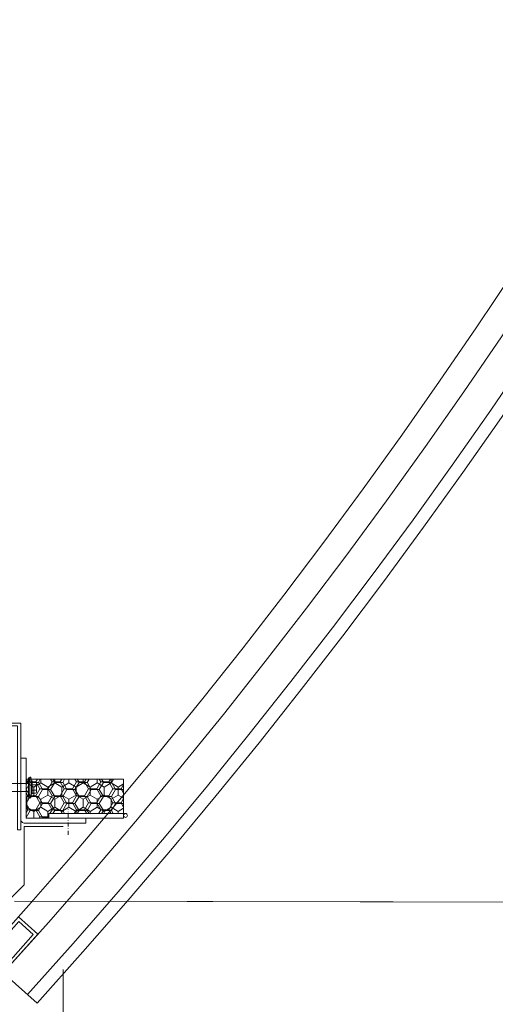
# Model space of a CAD drawing. Header units: millimetres. Extents: x -916886 to 3713765, y -2985421 to 1675785.
# Tile 87 of 656: x -42413 to -42047, y 88093 to 88851. Entities that reach past the tile are written whole.
import ezdxf

# ---------------------------------------------------------------- set-up
doc = ezdxf.new("R2010")
doc.units = ezdxf.units.MM
doc.linetypes.add('DASHDOT', pattern=[25.4, 12.7, -6.35, 0, -6.35])
for name, color, linetype, lineweight in [('A99_N_kce-pohl', 1, 'Continuous', 9), ('A99_N_kce-rez-sil', 6, 'Continuous', 18), ('A99_N_kce-rez-ten', 1, 'Continuous', 9), ('A99_N_kce-rez-ten @ 200 VP1', 1, 'Continuous', 9), ('A99_N_kce-rez-ten @ 200 VP10', 1, 'Continuous', 9), ('A99_N_kce-rez-ten @ 200 VP11', 1, 'Continuous', 9), ('A99_N_kce-rez-ten @ 200 VP12', 1, 'Continuous', 9), ('A99_N_kce-rez-ten @ 200 VP13', 1, 'Continuous', 9), ('A99_N_kce-rez-ten @ 200 VP14', 1, 'Continuous', 9), ('A99_N_kce-rez-ten @ 200 VP15', 1, 'Continuous', 9), ('A99_N_kce-rez-ten @ 200 VP16', 1, 'Continuous', 9), ('A99_N_kce-rez-ten @ 200 VP17', 1, 'Continuous', 9), ('A99_N_kce-rez-ten @ 200 VP18', 1, 'Continuous', 9), ('A99_N_kce-rez-ten @ 200 VP19', 1, 'Continuous', 9), ('A99_N_kce-rez-ten @ 200 VP2', 1, 'Continuous', 9), ('A99_N_kce-rez-ten @ 200 VP20', 1, 'Continuous', 9), ('A99_N_kce-rez-ten @ 200 VP21', 1, 'Continuous', 9), ('A99_N_kce-rez-ten @ 200 VP22', 1, 'Continuous', 9), ('A99_N_kce-rez-ten @ 200 VP23', 1, 'Continuous', 9), ('A99_N_kce-rez-ten @ 200 VP24', 1, 'Continuous', 9), ('A99_N_kce-rez-ten @ 200 VP25', 1, 'Continuous', 9), ('A99_N_kce-rez-ten @ 200 VP26', 1, 'Continuous', 9), ('A99_N_kce-rez-ten @ 200 VP27', 1, 'Continuous', 9), ('A99_N_kce-rez-ten @ 200 VP28', 1, 'Continuous', 9), ('A99_N_kce-rez-ten @ 200 VP29', 1, 'Continuous', 9), ('A99_N_kce-rez-ten @ 200 VP3', 1, 'Continuous', 9), ('A99_N_kce-rez-ten @ 200 VP30', 1, 'Continuous', 9), ('A99_N_kce-rez-ten @ 200 VP32', 1, 'Continuous', 9), ('A99_N_kce-rez-ten @ 200 VP33', 1, 'Continuous', 9), ('A99_N_kce-rez-ten @ 200 VP34', 1, 'Continuous', 9), ('A99_N_kce-rez-ten @ 200 VP35', 1, 'Continuous', 9), ('A99_N_kce-rez-ten @ 200 VP36', 1, 'Continuous', 9), ('A99_N_kce-rez-ten @ 200 VP37', 1, 'Continuous', 9), ('A99_N_kce-rez-ten @ 200 VP39', 1, 'Continuous', 9), ('A99_N_kce-rez-ten @ 200 VP4', 1, 'Continuous', 9), ('A99_N_kce-rez-ten @ 200 VP40', 1, 'Continuous', 9), ('A99_N_kce-rez-ten @ 200 VP41', 1, 'Continuous', 9), ('A99_N_kce-rez-ten @ 200 VP42', 1, 'Continuous', 9), ('A99_N_kce-rez-ten @ 200 VP43', 1, 'Continuous', 9), ('A99_N_kce-rez-ten @ 200 VP46', 1, 'Continuous', 9), ('A99_N_kce-rez-ten @ 200 VP47', 1, 'Continuous', 9), ('A99_N_kce-rez-ten @ 200 VP48', 1, 'Continuous', 9), ('A99_N_kce-rez-ten @ 200 VP49', 1, 'Continuous', 9), ('A99_N_kce-rez-ten @ 200 VP50', 1, 'Continuous', 9), ('A99_N_kce-rez-ten @ 200 VP51', 1, 'Continuous', 9), ('A99_N_kce-rez-ten @ 200 VP6', 1, 'Continuous', 9), ('A99_N_kce-rez-ten @ 200 VP7', 1, 'Continuous', 9), ('A99_N_kce-rez-ten @ 200 VP8', 1, 'Continuous', 9), ('A99_N_kce-rez-ten @ 200 VPModel', 1, 'Continuous', 9), ('A99_N_znaceni 100', 5, 'Continuous', 5), ('A99_N_znaceni 200', 5, 'Continuous', 5), ('A99_S_kce-rez-ten', 7, 'Continuous', 9)]:
    doc.layers.add(name, color=color, linetype=linetype, lineweight=lineweight)
pattern_1 = [(270, (162255.5, 1144363.5), (5.41265875, -9.375), [6.25, -12.5]), (30, (162255.5, 1144363.5), (5.412658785, 9.37499998), [6.25, -12.5]), (330, (162255.5, 1144363.5), (10.825317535, -2e-08), [-12.5, 6.25])]
pattern_2 = [(180, (1144363.5, -162255.5), (-9.375, -5.41265875), [6.25, -12.5]), (300, (1144363.5, -162255.5), (9.37499998, -5.412658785), [6.25, -12.5]), (240, (1144363.5, -162255.5), (-2e-08, -10.825317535), [-12.5, 6.25])]
pattern_3 = [(1e-14, (-1144363.5, 162255.5), (9.375, 5.41265875), [6.25, -12.5]), (120, (-1144363.5, 162255.5), (-9.37499998, 5.412658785), [6.25, -12.5]), (60, (-1144363.5, 162255.5), (2e-08, 10.825317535), [-12.5, 6.25])]

# ---------------------------------------------------------------- blocks, each defined once
blk = doc.blocks.new('*U5664')
at = {"layer": 'A99_N_kce-rez-ten @ 200 VP1', "linetype": 'Continuous', "lineweight": 0}
h = blk.add_hatch(dxfattribs=at)
h.set_pattern_fill('HONEY', color=1, scale=0.25, angle=180, style=2)
h.set_pattern_definition(pattern_1)
h.paths.add_polyline_path([(-42408.5, 88236.5), (-42408.5, 88266.5), (-42333.5, 88266.5), (-42333.5, 88240.5), (-42391, 88240), (-42391, 88236.5)])
at = {"layer": 'A99_N_kce-rez-ten @ 200 VP10', "linetype": 'Continuous', "lineweight": 0}
h = blk.add_hatch(dxfattribs=at)
h.set_pattern_fill('HONEY', color=1, scale=0.25, angle=180, style=2)
h.set_pattern_definition(pattern_1)
h.paths.add_polyline_path([(-42408.5, 88236.5), (-42408.5, 88266.5), (-42333.5, 88266.5), (-42333.5, 88240.5), (-42391, 88240), (-42391, 88236.5)])
at = {"layer": 'A99_N_kce-rez-ten @ 200 VP11', "linetype": 'Continuous', "lineweight": 0}
h = blk.add_hatch(dxfattribs=at)
h.set_pattern_fill('HONEY', color=1, scale=0.25, angle=180, style=2)
h.set_pattern_definition(pattern_1)
h.paths.add_polyline_path([(-42408.5, 88236.5), (-42408.5, 88266.5), (-42333.5, 88266.5), (-42333.5, 88240.5), (-42391, 88240), (-42391, 88236.5)])
at = {"layer": 'A99_N_kce-rez-ten @ 200 VP12', "linetype": 'Continuous', "lineweight": 0}
h = blk.add_hatch(dxfattribs=at)
h.set_pattern_fill('HONEY', color=1, scale=0.25, angle=180, style=2)
h.set_pattern_definition(pattern_1)
h.paths.add_polyline_path([(-42408.5, 88236.5), (-42408.5, 88266.5), (-42333.5, 88266.5), (-42333.5, 88240.5), (-42391, 88240), (-42391, 88236.5)])
at = {"layer": 'A99_N_kce-rez-ten @ 200 VP13', "linetype": 'Continuous', "lineweight": 0}
h = blk.add_hatch(dxfattribs=at)
h.set_pattern_fill('HONEY', color=1, scale=0.25, angle=180, style=2)
h.set_pattern_definition(pattern_2)
h.paths.add_polyline_path([(-42408.5, 88236.5), (-42408.5, 88266.5), (-42333.5, 88266.5), (-42333.5, 88240.5), (-42391, 88240), (-42391, 88236.5)])
at = {"layer": 'A99_N_kce-rez-ten @ 200 VP14', "linetype": 'Continuous', "lineweight": 0}
h = blk.add_hatch(dxfattribs=at)
h.set_pattern_fill('HONEY', color=1, scale=0.25, angle=180, style=2)
h.set_pattern_definition(pattern_1)
h.paths.add_polyline_path([(-42408.5, 88236.5), (-42408.5, 88266.5), (-42333.5, 88266.5), (-42333.5, 88240.5), (-42391, 88240), (-42391, 88236.5)])
at = {"layer": 'A99_N_kce-rez-ten @ 200 VP15', "linetype": 'Continuous', "lineweight": 0}
h = blk.add_hatch(dxfattribs=at)
h.set_pattern_fill('HONEY', color=1, scale=0.25, angle=180, style=2)
h.set_pattern_definition(pattern_1)
h.paths.add_polyline_path([(-42408.5, 88236.5), (-42408.5, 88266.5), (-42333.5, 88266.5), (-42333.5, 88240.5), (-42391, 88240), (-42391, 88236.5)])
at = {"layer": 'A99_N_kce-rez-ten @ 200 VP16', "linetype": 'Continuous', "lineweight": 0}
h = blk.add_hatch(dxfattribs=at)
h.set_pattern_fill('HONEY', color=1, scale=0.25, angle=180, style=2)
h.set_pattern_definition(pattern_2)
h.paths.add_polyline_path([(-42408.5, 88236.5), (-42408.5, 88266.5), (-42333.5, 88266.5), (-42333.5, 88240.5), (-42391, 88240), (-42391, 88236.5)])
at = {"layer": 'A99_N_kce-rez-ten @ 200 VP17', "linetype": 'Continuous', "lineweight": 0}
h = blk.add_hatch(dxfattribs=at)
h.set_pattern_fill('HONEY', color=1, scale=0.25, angle=180, style=2)
h.set_pattern_definition(pattern_1)
h.paths.add_polyline_path([(-42408.5, 88236.5), (-42408.5, 88266.5), (-42333.5, 88266.5), (-42333.5, 88240.5), (-42391, 88240), (-42391, 88236.5)])
at = {"layer": 'A99_N_kce-rez-ten @ 200 VP18', "linetype": 'Continuous', "lineweight": 0}
h = blk.add_hatch(dxfattribs=at)
h.set_pattern_fill('HONEY', color=1, scale=0.25, angle=180, style=2)
h.set_pattern_definition(pattern_3)
h.paths.add_polyline_path([(-42408.5, 88236.5), (-42408.5, 88266.5), (-42333.5, 88266.5), (-42333.5, 88240.5), (-42391, 88240), (-42391, 88236.5)])
at = {"layer": 'A99_N_kce-rez-ten @ 200 VP19', "linetype": 'Continuous', "lineweight": 0}
h = blk.add_hatch(dxfattribs=at)
h.set_pattern_fill('HONEY', color=1, scale=0.25, angle=180, style=2)
h.set_pattern_definition(pattern_2)
h.paths.add_polyline_path([(-42408.5, 88236.5), (-42408.5, 88266.5), (-42333.5, 88266.5), (-42333.5, 88240.5), (-42391, 88240), (-42391, 88236.5)])
at = {"layer": 'A99_N_kce-rez-ten @ 200 VP2', "linetype": 'Continuous', "lineweight": 0}
h = blk.add_hatch(dxfattribs=at)
h.set_pattern_fill('HONEY', color=1, scale=0.25, angle=180, style=2)
h.set_pattern_definition(pattern_1)
h.paths.add_polyline_path([(-42408.5, 88236.5), (-42408.5, 88266.5), (-42333.5, 88266.5), (-42333.5, 88240.5), (-42391, 88240), (-42391, 88236.5)])
at = {"layer": 'A99_N_kce-rez-ten @ 200 VP20', "linetype": 'Continuous', "lineweight": 0}
h = blk.add_hatch(dxfattribs=at)
h.set_pattern_fill('HONEY', color=1, scale=0.25, angle=180, style=2)
h.set_pattern_definition(pattern_1)
h.paths.add_polyline_path([(-42408.5, 88236.5), (-42408.5, 88266.5), (-42333.5, 88266.5), (-42333.5, 88240.5), (-42391, 88240), (-42391, 88236.5)])
at = {"layer": 'A99_N_kce-rez-ten @ 200 VP21', "linetype": 'Continuous', "lineweight": 0}
h = blk.add_hatch(dxfattribs=at)
h.set_pattern_fill('HONEY', color=1, scale=0.25, angle=180, style=2)
h.set_pattern_definition(pattern_1)
h.paths.add_polyline_path([(-42408.5, 88236.5), (-42408.5, 88266.5), (-42333.5, 88266.5), (-42333.5, 88240.5), (-42391, 88240), (-42391, 88236.5)])
at = {"layer": 'A99_N_kce-rez-ten @ 200 VP22', "linetype": 'Continuous', "lineweight": 0}
h = blk.add_hatch(dxfattribs=at)
h.set_pattern_fill('HONEY', color=1, scale=0.25, angle=180, style=2)
h.set_pattern_definition(pattern_3)
h.paths.add_polyline_path([(-42408.5, 88236.5), (-42408.5, 88266.5), (-42333.5, 88266.5), (-42333.5, 88240.5), (-42391, 88240), (-42391, 88236.5)])
at = {"layer": 'A99_N_kce-rez-ten @ 200 VP23', "linetype": 'Continuous', "lineweight": 0}
h = blk.add_hatch(dxfattribs=at)
h.set_pattern_fill('HONEY', color=1, scale=0.25, angle=180, style=2)
h.set_pattern_definition(pattern_2)
h.paths.add_polyline_path([(-42408.5, 88236.5), (-42408.5, 88266.5), (-42333.5, 88266.5), (-42333.5, 88240.5), (-42391, 88240), (-42391, 88236.5)])
at = {"layer": 'A99_N_kce-rez-ten @ 200 VP24', "linetype": 'Continuous', "lineweight": 0}
h = blk.add_hatch(dxfattribs=at)
h.set_pattern_fill('HONEY', color=1, scale=0.25, angle=180, style=2)
h.set_pattern_definition(pattern_1)
h.paths.add_polyline_path([(-42408.5, 88236.5), (-42408.5, 88266.5), (-42333.5, 88266.5), (-42333.5, 88240.5), (-42391, 88240), (-42391, 88236.5)])
at = {"layer": 'A99_N_kce-rez-ten @ 200 VP25', "linetype": 'Continuous', "lineweight": 0}
h = blk.add_hatch(dxfattribs=at)
h.set_pattern_fill('HONEY', color=1, scale=0.25, angle=180, style=2)
h.set_pattern_definition(pattern_1)
h.paths.add_polyline_path([(-42408.5, 88236.5), (-42408.5, 88266.5), (-42333.5, 88266.5), (-42333.5, 88240.5), (-42391, 88240), (-42391, 88236.5)])
at = {"layer": 'A99_N_kce-rez-ten @ 200 VP26', "linetype": 'Continuous', "lineweight": 0}
h = blk.add_hatch(dxfattribs=at)
h.set_pattern_fill('HONEY', color=1, scale=0.25, angle=180, style=2)
h.set_pattern_definition(pattern_1)
h.paths.add_polyline_path([(-42408.5, 88236.5), (-42408.5, 88266.5), (-42333.5, 88266.5), (-42333.5, 88240.5), (-42391, 88240), (-42391, 88236.5)])
at = {"layer": 'A99_N_kce-rez-ten @ 200 VP27', "linetype": 'Continuous', "lineweight": 0}
h = blk.add_hatch(dxfattribs=at)
h.set_pattern_fill('HONEY', color=1, scale=0.25, angle=180, style=2)
h.set_pattern_definition(pattern_3)
h.paths.add_polyline_path([(-42408.5, 88236.5), (-42408.5, 88266.5), (-42333.5, 88266.5), (-42333.5, 88240.5), (-42391, 88240), (-42391, 88236.5)])
at = {"layer": 'A99_N_kce-rez-ten @ 200 VP28', "linetype": 'Continuous', "lineweight": 0}
h = blk.add_hatch(dxfattribs=at)
h.set_pattern_fill('HONEY', color=1, scale=0.25, angle=180, style=2)
h.set_pattern_definition(pattern_1)
h.paths.add_polyline_path([(-42408.5, 88236.5), (-42408.5, 88266.5), (-42333.5, 88266.5), (-42333.5, 88240.5), (-42391, 88240), (-42391, 88236.5)])
at = {"layer": 'A99_N_kce-rez-ten @ 200 VP29', "linetype": 'Continuous', "lineweight": 0}
h = blk.add_hatch(dxfattribs=at)
h.set_pattern_fill('HONEY', color=1, scale=0.25, angle=180, style=2)
h.set_pattern_definition(pattern_1)
h.paths.add_polyline_path([(-42408.5, 88236.5), (-42408.5, 88266.5), (-42333.5, 88266.5), (-42333.5, 88240.5), (-42391, 88240), (-42391, 88236.5)])
at = {"layer": 'A99_N_kce-rez-ten @ 200 VP3', "linetype": 'Continuous', "lineweight": 0}
h = blk.add_hatch(dxfattribs=at)
h.set_pattern_fill('HONEY', color=1, scale=0.25, angle=180, style=2)
h.set_pattern_definition(pattern_1)
h.paths.add_polyline_path([(-42408.5, 88236.5), (-42408.5, 88266.5), (-42333.5, 88266.5), (-42333.5, 88240.5), (-42391, 88240), (-42391, 88236.5)])
at = {"layer": 'A99_N_kce-rez-ten @ 200 VP30', "linetype": 'Continuous', "lineweight": 0}
h = blk.add_hatch(dxfattribs=at)
h.set_pattern_fill('HONEY', color=1, scale=0.25, angle=180, style=2)
h.set_pattern_definition(pattern_1)
h.paths.add_polyline_path([(-42408.5, 88236.5), (-42408.5, 88266.5), (-42333.5, 88266.5), (-42333.5, 88240.5), (-42391, 88240), (-42391, 88236.5)])
at = {"layer": 'A99_N_kce-rez-ten @ 200 VP32', "linetype": 'Continuous', "lineweight": 0}
h = blk.add_hatch(dxfattribs=at)
h.set_pattern_fill('HONEY', color=1, scale=0.25, angle=180, style=2)
h.set_pattern_definition(pattern_1)
h.paths.add_polyline_path([(-42408.5, 88236.5), (-42408.5, 88266.5), (-42333.5, 88266.5), (-42333.5, 88240.5), (-42391, 88240), (-42391, 88236.5)])
at = {"layer": 'A99_N_kce-rez-ten @ 200 VP33', "linetype": 'Continuous', "lineweight": 0}
h = blk.add_hatch(dxfattribs=at)
h.set_pattern_fill('HONEY', color=1, scale=0.25, angle=180, style=2)
h.set_pattern_definition(pattern_1)
h.paths.add_polyline_path([(-42408.5, 88236.5), (-42408.5, 88266.5), (-42333.5, 88266.5), (-42333.5, 88240.5), (-42391, 88240), (-42391, 88236.5)])
at = {"layer": 'A99_N_kce-rez-ten @ 200 VP34', "linetype": 'Continuous', "lineweight": 0}
h = blk.add_hatch(dxfattribs=at)
h.set_pattern_fill('HONEY', color=1, scale=0.25, angle=180, style=2)
h.set_pattern_definition(pattern_1)
h.paths.add_polyline_path([(-42408.5, 88236.5), (-42408.5, 88266.5), (-42333.5, 88266.5), (-42333.5, 88240.5), (-42391, 88240), (-42391, 88236.5)])
at = {"layer": 'A99_N_kce-rez-ten @ 200 VP35', "linetype": 'Continuous', "lineweight": 0}
h = blk.add_hatch(dxfattribs=at)
h.set_pattern_fill('HONEY', color=1, scale=0.25, angle=180, style=2)
h.set_pattern_definition(pattern_1)
h.paths.add_polyline_path([(-42408.5, 88236.5), (-42408.5, 88266.5), (-42333.5, 88266.5), (-42333.5, 88240.5), (-42391, 88240), (-42391, 88236.5)])
at = {"layer": 'A99_N_kce-rez-ten @ 200 VP36', "linetype": 'Continuous', "lineweight": 0}
h = blk.add_hatch(dxfattribs=at)
h.set_pattern_fill('HONEY', color=1, scale=0.25, angle=180, style=2)
h.set_pattern_definition(pattern_1)
h.paths.add_polyline_path([(-42408.5, 88236.5), (-42408.5, 88266.5), (-42333.5, 88266.5), (-42333.5, 88240.5), (-42391, 88240), (-42391, 88236.5)])
at = {"layer": 'A99_N_kce-rez-ten @ 200 VP37', "linetype": 'Continuous', "lineweight": 0}
h = blk.add_hatch(dxfattribs=at)
h.set_pattern_fill('HONEY', color=1, scale=0.25, angle=180, style=2)
h.set_pattern_definition(pattern_1)
h.paths.add_polyline_path([(-42408.5, 88236.5), (-42408.5, 88266.5), (-42333.5, 88266.5), (-42333.5, 88240.5), (-42391, 88240), (-42391, 88236.5)])
at = {"layer": 'A99_N_kce-rez-ten @ 200 VP39', "linetype": 'Continuous', "lineweight": 0}
h = blk.add_hatch(dxfattribs=at)
h.set_pattern_fill('HONEY', color=1, scale=0.25, angle=180, style=2)
h.set_pattern_definition(pattern_1)
h.paths.add_polyline_path([(-42408.5, 88236.5), (-42408.5, 88266.5), (-42333.5, 88266.5), (-42333.5, 88240.5), (-42391, 88240), (-42391, 88236.5)])
at = {"layer": 'A99_N_kce-rez-ten @ 200 VP4', "linetype": 'Continuous', "lineweight": 0}
h = blk.add_hatch(dxfattribs=at)
h.set_pattern_fill('HONEY', color=1, scale=0.25, angle=180, style=2)
h.set_pattern_definition(pattern_1)
h.paths.add_polyline_path([(-42408.5, 88236.5), (-42408.5, 88266.5), (-42333.5, 88266.5), (-42333.5, 88240.5), (-42391, 88240), (-42391, 88236.5)])
at = {"layer": 'A99_N_kce-rez-ten @ 200 VP40', "linetype": 'Continuous', "lineweight": 0}
h = blk.add_hatch(dxfattribs=at)
h.set_pattern_fill('HONEY', color=1, scale=0.25, angle=180, style=2)
h.set_pattern_definition(pattern_1)
h.paths.add_polyline_path([(-42408.5, 88236.5), (-42408.5, 88266.5), (-42333.5, 88266.5), (-42333.5, 88240.5), (-42391, 88240), (-42391, 88236.5)])
at = {"layer": 'A99_N_kce-rez-ten @ 200 VP41', "linetype": 'Continuous', "lineweight": 0}
h = blk.add_hatch(dxfattribs=at)
h.set_pattern_fill('HONEY', color=1, scale=0.25, angle=180, style=2)
h.set_pattern_definition(pattern_1)
h.paths.add_polyline_path([(-42408.5, 88236.5), (-42408.5, 88266.5), (-42333.5, 88266.5), (-42333.5, 88240.5), (-42391, 88240), (-42391, 88236.5)])
at = {"layer": 'A99_N_kce-rez-ten @ 200 VP42', "linetype": 'Continuous', "lineweight": 0}
h = blk.add_hatch(dxfattribs=at)
h.set_pattern_fill('HONEY', color=1, scale=0.25, angle=180, style=2)
h.set_pattern_definition(pattern_1)
h.paths.add_polyline_path([(-42408.5, 88236.5), (-42408.5, 88266.5), (-42333.5, 88266.5), (-42333.5, 88240.5), (-42391, 88240), (-42391, 88236.5)])
at = {"layer": 'A99_N_kce-rez-ten @ 200 VP43', "linetype": 'Continuous', "lineweight": 0}
h = blk.add_hatch(dxfattribs=at)
h.set_pattern_fill('HONEY', color=1, scale=0.25, angle=180, style=2)
h.set_pattern_definition([(180, (1144363.5, -162255.5), (-9.375, -5.41265875), [6.25, -12.5]), (300, (1144363.5, -162255.5), (9.37499998, -5.412658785), [6.25, -12.5]), (240, (1144363.5, -162255.5), (-2e-08, -10.825317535), [-12.5, 6.25])])
h.paths.add_polyline_path([(-42408.5, 88236.5), (-42408.5, 88266.5), (-42333.5, 88266.5), (-42333.5, 88240.5), (-42391, 88240), (-42391, 88236.5)])
at = {"layer": 'A99_N_kce-rez-ten @ 200 VP46', "linetype": 'Continuous', "lineweight": 0}
h = blk.add_hatch(dxfattribs=at)
h.set_pattern_fill('HONEY', color=1, scale=0.25, angle=180, style=2)
h.set_pattern_definition(pattern_1)
h.paths.add_polyline_path([(-42408.5, 88236.5), (-42408.5, 88266.5), (-42333.5, 88266.5), (-42333.5, 88240.5), (-42391, 88240), (-42391, 88236.5)])
at = {"layer": 'A99_N_kce-rez-ten @ 200 VP47', "linetype": 'Continuous', "lineweight": 0}
h = blk.add_hatch(dxfattribs=at)
h.set_pattern_fill('HONEY', color=1, scale=0.25, angle=180, style=2)
h.set_pattern_definition(pattern_1)
h.paths.add_polyline_path([(-42408.5, 88236.5), (-42408.5, 88266.5), (-42333.5, 88266.5), (-42333.5, 88240.5), (-42391, 88240), (-42391, 88236.5)])
at = {"layer": 'A99_N_kce-rez-ten @ 200 VP48', "linetype": 'Continuous', "lineweight": 0}
h = blk.add_hatch(dxfattribs=at)
h.set_pattern_fill('HONEY', color=1, scale=0.25, angle=180, style=2)
h.set_pattern_definition(pattern_3)
h.paths.add_polyline_path([(-42408.5, 88236.5), (-42408.5, 88266.5), (-42333.5, 88266.5), (-42333.5, 88240.5), (-42391, 88240), (-42391, 88236.5)])
at = {"layer": 'A99_N_kce-rez-ten @ 200 VP49', "linetype": 'Continuous', "lineweight": 0}
h = blk.add_hatch(dxfattribs=at)
h.set_pattern_fill('HONEY', color=1, scale=0.25, angle=180, style=2)
h.set_pattern_definition(pattern_1)
h.paths.add_polyline_path([(-42408.5, 88236.5), (-42408.5, 88266.5), (-42333.5, 88266.5), (-42333.5, 88240.5), (-42391, 88240), (-42391, 88236.5)])
at = {"layer": 'A99_N_kce-rez-ten @ 200 VP50', "linetype": 'Continuous', "lineweight": 0}
h = blk.add_hatch(dxfattribs=at)
h.set_pattern_fill('HONEY', color=1, scale=0.25, angle=180, style=2)
h.set_pattern_definition(pattern_1)
h.paths.add_polyline_path([(-42408.5, 88236.5), (-42408.5, 88266.5), (-42333.5, 88266.5), (-42333.5, 88240.5), (-42391, 88240), (-42391, 88236.5)])
at = {"layer": 'A99_N_kce-rez-ten @ 200 VP51', "linetype": 'Continuous', "lineweight": 0}
h = blk.add_hatch(dxfattribs=at)
h.set_pattern_fill('HONEY', color=1, scale=0.25, angle=180, style=2)
h.set_pattern_definition(pattern_1)
h.paths.add_polyline_path([(-42408.5, 88236.5), (-42408.5, 88266.5), (-42333.5, 88266.5), (-42333.5, 88240.5), (-42391, 88240), (-42391, 88236.5)])
at = {"layer": 'A99_N_kce-rez-ten @ 200 VP6', "linetype": 'Continuous', "lineweight": 0}
h = blk.add_hatch(dxfattribs=at)
h.set_pattern_fill('HONEY', color=1, scale=0.25, angle=180, style=2)
h.set_pattern_definition(pattern_1)
h.paths.add_polyline_path([(-42408.5, 88236.5), (-42408.5, 88266.5), (-42333.5, 88266.5), (-42333.5, 88240.5), (-42391, 88240), (-42391, 88236.5)])
at = {"layer": 'A99_N_kce-rez-ten @ 200 VP7', "linetype": 'Continuous', "lineweight": 0}
h = blk.add_hatch(dxfattribs=at)
h.set_pattern_fill('HONEY', color=1, scale=0.25, angle=180, style=2)
h.set_pattern_definition(pattern_1)
h.paths.add_polyline_path([(-42408.5, 88236.5), (-42408.5, 88266.5), (-42333.5, 88266.5), (-42333.5, 88240.5), (-42391, 88240), (-42391, 88236.5)])
at = {"layer": 'A99_N_kce-rez-ten @ 200 VP8', "linetype": 'Continuous', "lineweight": 0}
h = blk.add_hatch(dxfattribs=at)
h.set_pattern_fill('HONEY', color=1, scale=0.25, angle=180, style=2)
h.set_pattern_definition(pattern_1)
h.paths.add_polyline_path([(-42408.5, 88236.5), (-42408.5, 88266.5), (-42333.5, 88266.5), (-42333.5, 88240.5), (-42391, 88240), (-42391, 88236.5)])
at = {"layer": 'A99_N_kce-rez-ten @ 200 VPModel', "linetype": 'Continuous', "lineweight": 0}
h = blk.add_hatch(dxfattribs=at)
h.set_pattern_fill('HONEY', color=1, scale=0.25, angle=180, style=2)
h.set_pattern_definition([(270, (162255.5, 1144363.5), (5.41265875, -9.375), [6.25, -12.5]), (30, (162255.5, 1144363.5), (5.412658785, 9.37499998), [6.25, -12.5]), (330, (162255.5, 1144363.5), (10.825317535, -2e-08), [-12.5, 6.25])])
h.paths.add_polyline_path([(-42408.5, 88236.5), (-42408.5, 88266.5), (-42333.5, 88266.5), (-42333.5, 88240.5), (-42391, 88240), (-42391, 88236.5)])

msp = doc.modelspace()

# ---------------------------------------------------------------- hatches: boundary and pattern name
at = {"layer": 'A99_N_kce-rez-ten', "lineweight": 0}
msp.add_hatch(color=1, dxfattribs=at).paths.add_polyline_path([(-42405.72, 88267.5), (-42405.72, 88252.5), (-42406.72, 88252.5), (-42406.72, 88267.5)])

# ---------------------------------------------------------------- linework, layer by layer
at = {"layer": 'A99_N_kce-pohl', "lineweight": 5}
msp.add_lwpolyline([(-42485, 88140), (-42515, 88140), (-42515, 88130), (-42470, 88125), (-42410, 88185), (-42410, 88230), (-42380, 88230)], dxfattribs=at)
at = {"layer": 'A99_N_kce-pohl', "linetype": 'Continuous'}
for points in [[(-42414.32, 88160.38), (-42440.97, 88130.55), (-42426.05, 88117.23), (-42399.41, 88147.06)], [(-42414.12, 88156.85), (-42437.44, 88130.75), (-42426.25, 88120.76), (-42402.94, 88146.86)]]:
    msp.add_lwpolyline(points, close=True, dxfattribs=at)
msp.add_lwpolyline([(-42426.05, 88117.23), (-42399.94, 88093.91)], dxfattribs=at)
at = {"layer": 'A99_N_kce-pohl', "linetype": 'Continuous', "lineweight": 5}
for radius, start, end in [(4410, 317.90791, 42.09209), (4355, 317.90451, 41.56924)]:
    msp.add_arc((-45672.5, 91050), radius, start, end, dxfattribs=at)
at = {"layer": 'A99_N_kce-rez-sil', "color": 1, "linetype": 'Continuous', "lineweight": 5}
for radius, start, end in [(4400, 317.90791, 42.09209), (4375, 317.90603, 42.09397)]:
    msp.add_arc((-45672.5, 91050), radius, start, end, dxfattribs=at)
at = {"layer": 'A99_N_kce-rez-ten', "color": 1, "lineweight": 0}
for p, q in [((-42445, 88263.15), (-42406.72, 88263.15)), ((-42406.72, 88252.5), (-42406.72, 88267.5)), ((-42406.72, 88267.5), (-42405.72, 88267.5)), ((-42405.72, 88268), (-42404.72, 88268)), ((-42405.72, 88252), (-42405.72, 88268)), ((-42405.72, 88268), (-42404.72, 88268)), ((-42405.72, 88267.5), (-42405.72, 88252.5)), ((-42404.35, 88264.37), (-42404.72, 88268)), ((-42404.35, 88265.04), (-42404.36, 88255.04)), ((-42404.35, 88264.37), (-42404.36, 88255.71)), ((-42404.35, 88265.04), (-42403.85, 88265.04)), ((-42403.85, 88265.04), (-42403.86, 88255.04)), ((-42403.56, 88264.37), (-42401.21, 88264.37)), ((-42400.42, 88263.58), (-42400.42, 88256.5)), ((-42445, 88256.85), (-42406.72, 88256.85)), ((-42404.72, 88252), (-42404.36, 88255.71)), ((-42403.56, 88262.01), (-42401.21, 88262.01)), ((-42403.56, 88258.07), (-42401.21, 88258.07)), ((-42403.56, 88255.71), (-42401.21, 88255.71)), ((-42403.49, 88262.01), (-42401.21, 88262.01)), ((-42405.72, 88252.5), (-42406.72, 88252.5)), ((-42406.72, 88252.5), (-42405.72, 88252.5)), ((-42405.72, 88252), (-42404.72, 88252)), ((-42405.72, 88252), (-42404.72, 88252)), ((-42404.36, 88255.04), (-42403.86, 88255.04))]:
    msp.add_line(p, q, dxfattribs=at)
at = {"layer": 'A99_N_kce-rez-ten', "color": 1, "linetype": 'Continuous', "lineweight": 0}
for points in [[(-42412.5, 88232.5), (-42412.5, 88227.5), (-42415, 88227.5), (-42415, 88307.5), (-42425, 88307.5), (-42425, 88309.5), (-42412.5, 88309.5), (-42412.5, 88232.5)], [(-42408.5, 88236.5), (-42408.5, 88266.5), (-42333.5, 88266.5), (-42333.5, 88236.5)], [(-42391, 88236.5), (-42391, 88240), (-42333.5, 88240), (-42333.5, 88236.5)]]:
    msp.add_lwpolyline(points, close=True, dxfattribs=at)
msp.add_lwpolyline([(-42362.5, 88232.5), (-42362.5, 88236.5), (-42408.5, 88236.5), (-42408.5, 88282.5), (-42412.5, 88282.5)], dxfattribs=at)
msp.add_lwpolyline([(-42412.5, 88281.01), (-42412.5, 88235.5, 0.414214), (-42409.5, 88232.5), (-42362.5, 88232.5)], format="xyb", dxfattribs=at)
at = {"layer": 'A99_N_kce-rez-ten', "color": 1, "linetype": 'DASHDOT', "lineweight": 0, "ltscale": 0.25}
msp.add_lwpolyline([(-42376, 88223.5), (-42376, 88243)], dxfattribs=at)
at = {"layer": 'A99_N_kce-rez-ten', "color": 1, "linetype": 'Continuous', "lineweight": 0}
msp.add_circle((-42332, 88238.5), 1.5, dxfattribs=at)
at = {"layer": 'A99_N_kce-rez-ten', "color": 1, "lineweight": 0}
for centre, start, end in [((-42401.21, 88263.58), 359.99668, 89.99668), ((-42401.21, 88262.8), 269.99668, 359.99668), ((-42401.21, 88261.22), 359.99668, 89.99668), ((-42401.21, 88258.86), 269.99668, 359.99668), ((-42401.21, 88257.29), 359.99668, 89.99668), ((-42401.21, 88256.5), 269.99668, 359.99668)]:
    msp.add_arc(centre, 0.787, start, end, dxfattribs=at)
for centre, start_param, end_param in [((-42403.56, 88265.16), 3.700141, 4.077737), ((-42403.56, 88254.92), 0.936145, 1.313741), ((-42403.56, 88262.8), 3.700141, 4.077737), ((-42403.56, 88261.22), 0.936145, 1.313741), ((-42403.56, 88258.87), 3.700141, 4.077737), ((-42403.56, 88257.28), 0.936145, 1.313741)]:
    msp.add_ellipse(centre, major_axis=(0.638, 0.47), ratio=1, start_param=start_param, end_param=end_param, dxfattribs=at)
at = {"layer": 'A99_N_znaceni 100', "linetype": 'Continuous', "lineweight": 5, "ltscale": 0.5}
msp.add_lwpolyline([(-41015, 88169.96), (-42403.58, 88172.47)], dxfattribs=at)
at = {"layer": 'A99_N_znaceni 200', "lineweight": 5}
msp.add_lwpolyline([(-40953.98, 88169.63), (-42417.5, 88172.5)], dxfattribs=at)
at = {"layer": 'A99_S_kce-rez-ten', "color": 1, "lineweight": 0}
msp.add_lwpolyline([(-42380, 82050), (-42380, 88120)], dxfattribs=at)

# ---------------------------------------------------------------- block references
at = {"layer": 'A99_N_kce-rez-ten', "color": 4, "linetype": 'Continuous', "lineweight": 0}
msp.add_blockref('*U5664', (0, 0), dxfattribs=at)

doc.saveas('drawing.dxf')
